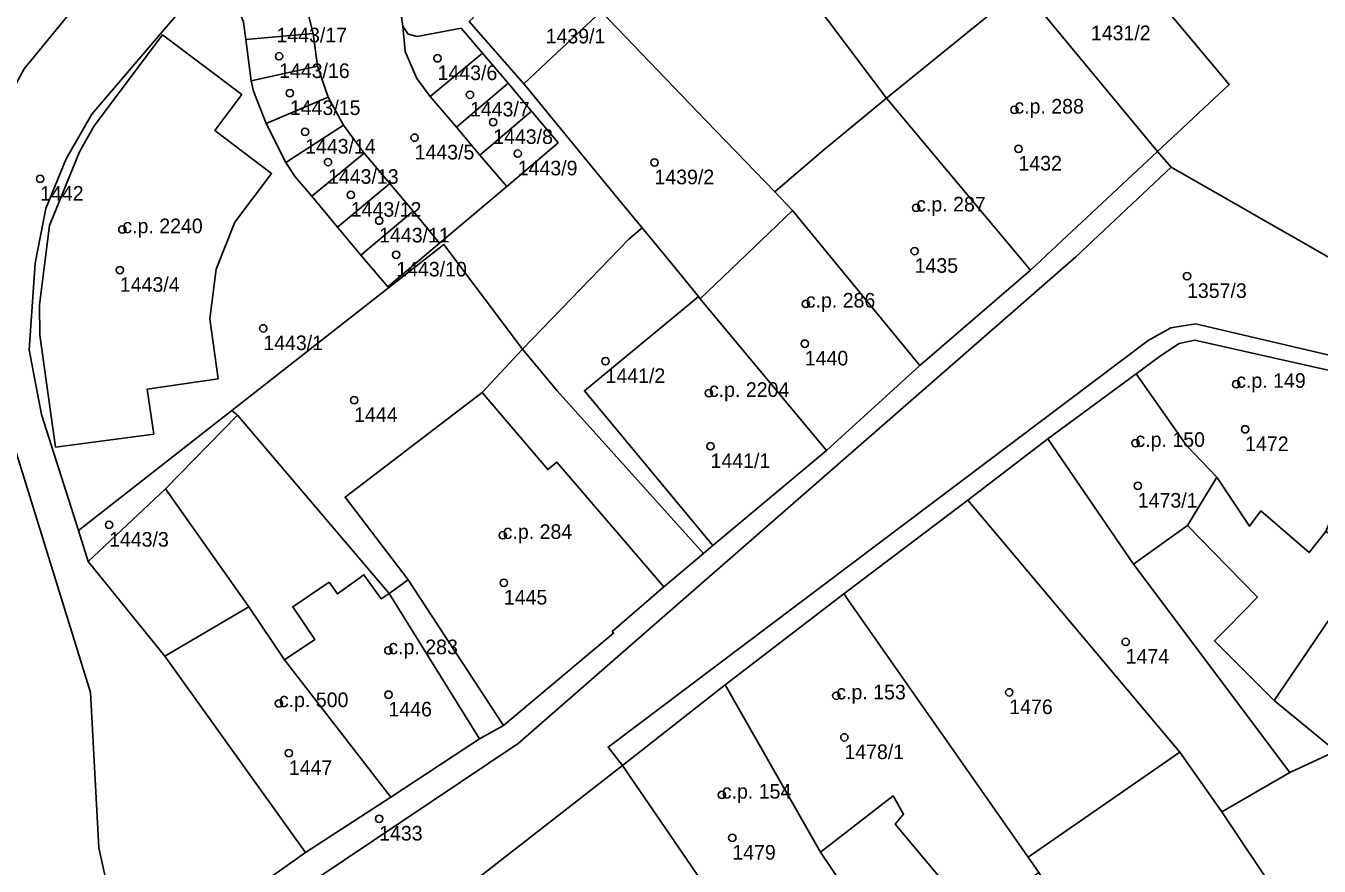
# Model space of a CAD drawing. Extents: x -878211 to -870363, y -1058464 to -1052522.
# Drawn here: x -874853.2 to -874764.7, y -1056274.6 to -1056217.1 of the extents above; entities that cross this region are included whole.
import ezdxf

# ---------------------------------------------------------------- set-up
doc = ezdxf.new("R2010")
doc.units = 0
for name, color, linetype in [('Vrstva 50', 7, 'Continuous'), ('Vrstva 51', 7, 'Continuous'), ('Vrstva 52', 7, 'Continuous')]:
    doc.layers.add(name, color=color, linetype=linetype)

msp = doc.modelspace()

# ---------------------------------------------------------------- linework, layer by layer
at = {"layer": 'Vrstva 50'}
for centre in [(-874835.87, -1056219.21994), (-874825.02, -1056219.35994), (-874835.13, -1056221.74994), (-874822.8, -1056221.84994), (-874785.53, -1056222.88994), (-874821.21, -1056223.72994), (-874834.09, -1056224.38994), (-874826.59, -1056224.78994), (-874785.25, -1056225.54994), (-874832.52, -1056226.45994), (-874819.53, -1056225.87994), (-874810.17, -1056226.48994), (-874852.23, -1056227.60994), (-874830.96, -1056228.70994), (-874792.25, -1056229.58994), (-874846.6, -1056231.07994), (-874829.02, -1056230.46994), (-874827.85, -1056232.79994), (-874792.36, -1056232.54994), (-874846.77, -1056233.84994), (-874773.71, -1056234.26994), (-874799.81, -1056236.16994), (-874836.95, -1056237.83994), (-874799.88, -1056238.88994), (-874813.52, -1056240.08994), (-874770.34, -1056241.65994), (-874806.44, -1056242.27994), (-874830.73, -1056242.74994), (-874769.73, -1056244.74994), (-874806.33, -1056245.90994), (-874777.24, -1056245.69994), (-874777.08, -1056248.61994), (-874847.51, -1056251.28994), (-874820.56, -1056251.99994), (-874820.48, -1056255.24994), (-874777.91, -1056259.29994), (-874828.39, -1056259.88994), (-874828.38, -1056262.90994), (-874785.88, -1056262.74994), (-874835.88, -1056263.50994), (-874797.72, -1056262.97994), (-874797.17, -1056265.82994), (-874835.2, -1056266.90994), (-874805.56, -1056269.76994), (-874829.02, -1056271.39994), (-874804.84, -1056272.70994)]:
    msp.add_circle(centre, 0.25, dxfattribs=at)
at = {"layer": 'Vrstva 51'}
for points in [[(-874783.43, -1056165.72), (-874778.66, -1056169.8), (-874773.8, -1056173.53), (-874769.55, -1056177.94), (-874764.4, -1056184.06), (-874768.14, -1056186.8), (-874766.22, -1056190.62), (-874768.34, -1056194.24), (-874772.83, -1056197.42), (-874774.89, -1056198.82), (-874775.65, -1056199.46), (-874780.69, -1056203.05), (-874781.5, -1056203.63), (-874783.97, -1056205.46), (-874770.83, -1056221.15), (-874775.73, -1056225.73), (-874774.8, -1056226.8), (-874758.8, -1056235.95)], [(-874850.19, -1056216.28), (-874853.32, -1056220.08), (-874855.58, -1056224.18), (-874856.86, -1056227.82), (-874857.35, -1056231.35), (-874856.91, -1056236.6), (-874848.78, -1056262.77), (-874848.2, -1056273.39), (-874847.73, -1056275.56), (-874845.56, -1056281.86), (-874844.25, -1056280.92), (-874834.05, -1056273.7), (-874843.68, -1056260.27), (-874848.93, -1056253.79), (-874849.6, -1056251.68), (-874852.13, -1056243.74), (-874852.97, -1056239.31), (-874852.57, -1056233.37), (-874851.84, -1056229.63), (-874850.44, -1056226.24), (-874848.68, -1056223.19), (-874841.19, -1056214.37)], [(-874841.19, -1056214.37), (-874848.68, -1056223.19), (-874850.44, -1056226.24), (-874851.84, -1056229.63), (-874852.57, -1056233.37), (-874852.97, -1056239.31), (-874852.13, -1056243.74), (-874849.6, -1056251.68), (-874839.1, -1056243.46), (-874824.58, -1056232.1), (-874819.21, -1056239.26), (-874811.93, -1056231.74), (-874811.02, -1056230.97), (-874812.45, -1056229.23), (-874814.96, -1056226.16), (-874818.98, -1056221.26), (-874819.12, -1056221.1), (-874822.85, -1056216.83)], [(-874827.67, -1056215.2), (-874827.39, -1056217.17), (-874827.03, -1056217.71), (-874826.41, -1056217.86), (-874823.41, -1056217.29), (-874821.95, -1056219), (-874820.18, -1056221.07), (-874818.59, -1056222.98), (-874816.76, -1056225.14), (-874820.27, -1056228.14), (-874824.88, -1056232.02), (-874828.43, -1056234.99), (-874830.27, -1056232.83), (-874831.87, -1056230.91), (-874833.63, -1056228.79), (-874834.77, -1056227.46), (-874835.4, -1056226.5), (-874836.76, -1056223.83), (-874837.63, -1056221.6), (-874837.77, -1056220.9), (-874838.14, -1056218.07), (-874838.3, -1056216.88)], [(-874864, -1056217.11), (-874864.01, -1056219.12), (-874864.41, -1056221.37), (-874865.62, -1056226.28), (-874867, -1056232.85), (-874867.43, -1056240.19), (-874866.25, -1056246.73), (-874864.84, -1056251.02), (-874861.84, -1056258.47), (-874857.01, -1056270.57), (-874854.05, -1056277.91), (-874853.59, -1056279.86), (-874853.44, -1056282.88), (-874853.69, -1056285.39), (-874845.56, -1056281.86), (-874847.73, -1056275.56), (-874848.2, -1056273.39), (-874848.78, -1056262.77), (-874856.91, -1056236.6), (-874857.35, -1056231.35), (-874856.86, -1056227.82), (-874855.58, -1056224.18), (-874853.32, -1056220.08), (-874850.19, -1056216.28)], [(-874758.8, -1056235.95), (-874774.8, -1056226.8), (-874781.33, -1056232.94), (-874819.49, -1056266.24), (-874843.32, -1056282.22), (-874843.83, -1056281.55), (-874844.25, -1056280.92), (-874845.56, -1056281.86), (-874842.1, -1056291.88), (-874842.25, -1056289.49), (-874843.03, -1056288.33), (-874826.63, -1056277.52), (-874826.06, -1056278.35), (-874825.07, -1056277.66), (-874812.35, -1056267.76), (-874813.34, -1056266.5), (-874776.38, -1056238.68), (-874774.82, -1056237.8), (-874773.13, -1056237.53), (-874759.69, -1056240.67)], [(-874759.69, -1056240.67), (-874773.13, -1056237.53), (-874774.82, -1056237.8), (-874776.38, -1056238.68), (-874813.34, -1056266.5), (-874812.35, -1056267.76), (-874805.33, -1056262.24), (-874797.2, -1056256), (-874788.72, -1056249.6), (-874783.25, -1056245.4), (-874777.2, -1056240.96), (-874775.52, -1056239.72), (-874774.24, -1056238.87), (-874773.17, -1056238.64), (-874759.89, -1056241.63)]]:
    msp.add_lwpolyline(points, dxfattribs=at)
for points in [[(-874801.94, -1056228.5), (-874800.72, -1056229.77), (-874792, -1056240.39), (-874784.43, -1056233.86), (-874794.29, -1056222.08), (-874807.46, -1056204.6), (-874813.17, -1056197.27), (-874814.15, -1056198.18), (-874814.47, -1056197.84), (-874816.55, -1056199.75), (-874817.54, -1056200.68), (-874812.93, -1056206.1), (-874818.79, -1056210.99), (-874817.6, -1056212.2), (-874813.81, -1056216.15), (-874806.62, -1056223.63)], [(-874786.73, -1056212.44), (-874791.93, -1056216.22), (-874796.65, -1056208.97), (-874798.55, -1056210.18), (-874804.59, -1056202.29), (-874807.46, -1056204.6), (-874794.29, -1056222.08), (-874784.43, -1056233.86), (-874782.29, -1056231.86), (-874775.73, -1056225.73), (-874785, -1056214.53)], [(-874830.04, -1056225.84), (-874828.28, -1056227.93), (-874826.68, -1056229.83), (-874824.88, -1056232.02), (-874820.27, -1056228.14), (-874822.12, -1056225.98), (-874823.73, -1056224.07), (-874825.52, -1056221.98), (-874826.43, -1056220.74), (-874827.24, -1056218.9), (-874827.39, -1056217.17), (-874827.67, -1056215.2), (-874828.18, -1056213.23), (-874828.99, -1056211.38), (-874831.11, -1056208.27), (-874835.33, -1056203.83), (-874839.86, -1056208.24), (-874838.02, -1056210.13), (-874835.62, -1056212.42), (-874834.43, -1056214.12), (-874833.53, -1056217.66), (-874833.24, -1056219.89), (-874832.52, -1056222.02), (-874831.46, -1056223.94)], [(-874786.73, -1056212.44), (-874785, -1056214.53), (-874775.73, -1056225.73), (-874770.83, -1056221.15), (-874783.97, -1056205.46), (-874788.93, -1056209.27)], [(-874813.81, -1056216.15), (-874817.6, -1056212.2), (-874818.79, -1056210.99), (-874823.59, -1056215.46), (-874822.56, -1056216.56), (-874822.85, -1056216.83), (-874819.12, -1056221.1), (-874816.83, -1056218.97)], [(-874834.43, -1056214.12), (-874838.56, -1056216.2), (-874838.3, -1056216.88), (-874838.14, -1056218.07), (-874833.53, -1056217.66)], [(-874819.12, -1056221.1), (-874818.98, -1056221.26), (-874814.96, -1056226.16), (-874812.45, -1056229.23), (-874811.02, -1056230.97), (-874809.4, -1056232.93), (-874807.16, -1056235.67), (-874807.03, -1056235.82), (-874800.72, -1056229.77), (-874801.94, -1056228.5), (-874806.62, -1056223.63), (-874813.81, -1056216.15), (-874816.83, -1056218.97)], [(-874825.52, -1056221.98), (-874821.95, -1056219), (-874823.41, -1056217.29), (-874826.41, -1056217.86), (-874827.03, -1056217.71), (-874827.39, -1056217.17), (-874827.24, -1056218.9), (-874826.43, -1056220.74)], [(-874851.18, -1056245.98), (-874852.25, -1056238.3), (-874852.27, -1056236.24), (-874851.58, -1056230.81), (-874849.54, -1056225.75), (-874848.53, -1056223.97), (-874843.84, -1056217.76), (-874838.42, -1056221.83), (-874840.27, -1056224.3), (-874836.38, -1056227.25), (-874838.9, -1056230.58), (-874840.18, -1056233.78), (-874840.6, -1056237.19), (-874840.03, -1056241.29), (-874844.9, -1056242), (-874844.45, -1056245.08)], [(-874851.18, -1056245.98), (-874844.45, -1056245.08), (-874844.9, -1056242), (-874840.03, -1056241.29), (-874840.6, -1056237.19), (-874840.18, -1056233.78), (-874838.9, -1056230.58), (-874836.38, -1056227.25), (-874840.27, -1056224.3), (-874838.42, -1056221.83), (-874843.84, -1056217.76), (-874848.53, -1056223.97), (-874849.54, -1056225.75), (-874851.58, -1056230.81), (-874852.27, -1056236.24), (-874852.25, -1056238.3)], [(-874833.53, -1056217.66), (-874838.14, -1056218.07), (-874837.77, -1056220.9), (-874833.24, -1056219.89)], [(-874823.73, -1056224.07), (-874820.18, -1056221.07), (-874821.95, -1056219), (-874825.52, -1056221.98)], [(-874833.24, -1056219.89), (-874837.77, -1056220.9), (-874837.63, -1056221.6), (-874836.76, -1056223.83), (-874832.52, -1056222.02)], [(-874818.59, -1056222.98), (-874820.18, -1056221.07), (-874823.73, -1056224.07), (-874822.12, -1056225.98)], [(-874836.76, -1056223.83), (-874835.4, -1056226.5), (-874831.46, -1056223.94), (-874832.52, -1056222.02)], [(-874820.27, -1056228.14), (-874816.76, -1056225.14), (-874818.59, -1056222.98), (-874822.12, -1056225.98)], [(-874831.46, -1056223.94), (-874835.4, -1056226.5), (-874834.77, -1056227.46), (-874833.63, -1056228.79), (-874830.04, -1056225.84)], [(-874806.81, -1056253.24), (-874809.53, -1056255.52), (-874813.06, -1056258.59), (-874812.97, -1056258.71), (-874820.51, -1056265.01), (-874822.14, -1056265.94), (-874828.21, -1056269.92), (-874834.05, -1056273.7), (-874844.25, -1056280.92), (-874843.83, -1056281.55), (-874843.32, -1056282.22), (-874819.49, -1056266.24), (-874781.33, -1056232.94), (-874774.8, -1056226.8), (-874775.73, -1056225.73), (-874782.29, -1056231.86), (-874784.43, -1056233.86), (-874792, -1056240.39), (-874798.4, -1056246.21), (-874806.17, -1056252.71)], [(-874830.04, -1056225.84), (-874833.63, -1056228.79), (-874831.87, -1056230.91), (-874828.28, -1056227.93)], [(-874828.28, -1056227.93), (-874831.87, -1056230.91), (-874830.27, -1056232.83), (-874826.68, -1056229.83)], [(-874830.27, -1056232.83), (-874828.43, -1056234.99), (-874824.88, -1056232.02), (-874826.68, -1056229.83)], [(-874807.03, -1056235.82), (-874798.4, -1056246.21), (-874792, -1056240.39), (-874800.72, -1056229.77)], [(-874809.4, -1056232.93), (-874811.02, -1056230.97), (-874811.93, -1056231.74), (-874819.21, -1056239.26), (-874816.82, -1056242.12), (-874806.81, -1056253.24), (-874806.17, -1056252.71), (-874814.97, -1056242.11), (-874807.73, -1056236.14), (-874807.16, -1056235.67)], [(-874827.04, -1056255.04), (-874831.35, -1056249.39), (-874821.97, -1056242.24), (-874819.21, -1056239.26), (-874824.58, -1056232.1), (-874839.1, -1056243.46), (-874838.72, -1056243.79), (-874828.34, -1056255.98)], [(-874807.03, -1056235.82), (-874807.16, -1056235.67), (-874807.73, -1056236.14), (-874814.97, -1056242.11), (-874806.17, -1056252.71), (-874798.4, -1056246.21)], [(-874774.24, -1056238.87), (-874775.52, -1056239.72), (-874777.2, -1056240.96), (-874773.75, -1056245.85), (-874771.66, -1056248.03), (-874773.68, -1056251.33), (-874770.95, -1056254.12), (-874768.89, -1056256.23), (-874770.94, -1056258.34), (-874771.83, -1056259.23), (-874767.75, -1056263.3), (-874765.9, -1056260.59), (-874763.4, -1056256.93), (-874761.33, -1056253.37), (-874764.21, -1056251.74), (-874759.89, -1056241.63), (-874773.17, -1056238.64)], [(-874806.81, -1056253.24), (-874816.82, -1056242.12), (-874819.21, -1056239.26), (-874821.97, -1056242.24), (-874831.35, -1056249.39), (-874827.04, -1056255.04), (-874828.34, -1056255.98), (-874822.14, -1056265.94), (-874820.51, -1056265.01), (-874812.97, -1056258.71), (-874813.06, -1056258.59), (-874809.53, -1056255.52)], [(-874777.2, -1056240.96), (-874783.25, -1056245.4), (-874777.38, -1056253.98), (-874766.66, -1056268.23), (-874763.52, -1056266.77), (-874767.75, -1056263.3), (-874771.83, -1056259.23), (-874770.94, -1056258.34), (-874768.89, -1056256.23), (-874770.95, -1056254.12), (-874773.68, -1056251.33), (-874771.66, -1056248.03), (-874773.75, -1056245.85)], [(-874759.89, -1056241.63), (-874764.21, -1056251.74), (-874761.33, -1056253.37), (-874763.4, -1056256.93), (-874765.9, -1056260.59), (-874767.75, -1056263.3), (-874763.52, -1056266.77), (-874762.37, -1056264.31), (-874759.7, -1056260.74), (-874757.73, -1056257.75), (-874755.42, -1056251.29), (-874753.36, -1056242.58)], [(-874843.64, -1056248.82), (-874838.72, -1056243.79), (-874839.1, -1056243.46), (-874849.6, -1056251.68), (-874848.93, -1056253.79)], [(-874828.21, -1056269.92), (-874822.14, -1056265.94), (-874828.34, -1056255.98), (-874838.72, -1056243.79), (-874843.64, -1056248.82), (-874837.95, -1056256.9), (-874835.5, -1056260.53)], [(-874788.72, -1056249.6), (-874774.2, -1056266.84), (-874771.33, -1056270.93), (-874766.66, -1056268.23), (-874777.38, -1056253.98), (-874783.25, -1056245.4)], [(-874828.21, -1056269.92), (-874835.5, -1056260.53), (-874837.95, -1056256.9), (-874843.64, -1056248.82), (-874848.93, -1056253.79), (-874843.68, -1056260.27), (-874834.05, -1056273.7)], [(-874774.2, -1056266.84), (-874788.72, -1056249.6), (-874797.2, -1056256), (-874784.59, -1056274.03)], [(-874793.12, -1056271.09), (-874793.69, -1056271.76), (-874788.26, -1056278.25), (-874783.86, -1056275.07), (-874784.59, -1056274.03), (-874797.2, -1056256), (-874805.33, -1056262.24), (-874798.81, -1056273.68), (-874793.83, -1056269.82)], [(-874802.95, -1056281.49), (-874796.55, -1056277.03), (-874798.81, -1056273.68), (-874805.33, -1056262.24), (-874812.35, -1056267.76)], [(-874777.13, -1056286.1), (-874775.35, -1056285.53), (-874775.27, -1056285.79), (-874764.73, -1056280.88), (-874767.46, -1056276.69), (-874771.33, -1056270.93), (-874774.2, -1056266.84), (-874784.59, -1056274.03), (-874783.86, -1056275.07), (-874776.96, -1056286.51)], [(-874767.46, -1056276.69), (-874764.73, -1056280.88), (-874763.22, -1056280.01), (-874757.19, -1056276.98), (-874758.84, -1056272.05), (-874763.52, -1056266.77), (-874766.66, -1056268.23), (-874771.33, -1056270.93)], [(-874810.41, -1056299.08), (-874807.36, -1056304.78), (-874806.75, -1056311.76), (-874791.06, -1056310.51), (-874792.59, -1056302.01), (-874797.4, -1056303.06), (-874798.34, -1056300.54), (-874798.56, -1056299.76), (-874803.04, -1056301.63), (-874806.58, -1056293.34), (-874807.36, -1056291.06), (-874799.65, -1056288.2), (-874799.18, -1056288.03), (-874800.65, -1056284.47), (-874802.95, -1056281.49), (-874812.35, -1056267.76), (-874825.07, -1056277.66), (-874817.87, -1056288.24), (-874815.27, -1056292.06)], [(-874785.11, -1056283.85), (-874784.95, -1056283.66), (-874786.97, -1056279.79), (-874788.26, -1056278.25), (-874793.69, -1056271.76), (-874793.12, -1056271.09), (-874793.83, -1056269.82), (-874798.81, -1056273.68), (-874796.55, -1056277.03), (-874794.7, -1056279.76), (-874792.79, -1056282.58), (-874790.97, -1056286.39)]]:
    msp.add_lwpolyline(points, close=True, dxfattribs=at)
at = {"layer": 'Vrstva 52'}
for points in [[(-874794.29, -1056222.08), (-874784.43, -1056233.86), (-874782.29, -1056231.86), (-874775.73, -1056225.73), (-874785, -1056214.53)], [(-874851.18, -1056245.98), (-874844.45, -1056245.08), (-874844.9, -1056242), (-874840.03, -1056241.29), (-874840.6, -1056237.19), (-874840.18, -1056233.78), (-874838.9, -1056230.58), (-874836.38, -1056227.25), (-874840.27, -1056224.3), (-874838.42, -1056221.83), (-874843.84, -1056217.76), (-874848.53, -1056223.97), (-874849.54, -1056225.75), (-874851.58, -1056230.81), (-874852.27, -1056236.24), (-874852.25, -1056238.3)], [(-874798.72, -1056225.74), (-874801.94, -1056228.5), (-874800.72, -1056229.77), (-874792, -1056240.39), (-874784.43, -1056233.86), (-874794.29, -1056222.08)], [(-874800.72, -1056229.77), (-874807.03, -1056235.82), (-874798.4, -1056246.21), (-874792, -1056240.39)], [(-874814.97, -1056242.11), (-874806.17, -1056252.71), (-874798.4, -1056246.21), (-874807.03, -1056235.82), (-874807.16, -1056235.67), (-874807.73, -1056236.14)], [(-874777.2, -1056240.96), (-874773.75, -1056245.85), (-874771.66, -1056248.03), (-874769.44, -1056251.38), (-874768.65, -1056250.32), (-874765.34, -1056253.19), (-874764.21, -1056251.74), (-874759.89, -1056241.63), (-874773.17, -1056238.64), (-874774.24, -1056238.87), (-874775.52, -1056239.72)], [(-874783.25, -1056245.4), (-874777.38, -1056253.98), (-874775.11, -1056252.35), (-874773.68, -1056251.33), (-874771.66, -1056248.03), (-874773.75, -1056245.85), (-874777.2, -1056240.96)], [(-874809.53, -1056255.52), (-874816.86, -1056246.99), (-874817.48, -1056247.5), (-874821.97, -1056242.24), (-874831.35, -1056249.39), (-874827.04, -1056255.04), (-874820.51, -1056265.01), (-874812.97, -1056258.71), (-874813.06, -1056258.59)], [(-874835.5, -1056260.53), (-874828.21, -1056269.92), (-874822.14, -1056265.94), (-874828.34, -1056255.98), (-874828.87, -1056256.35), (-874830.06, -1056254.7), (-874831.88, -1056256.01), (-874832.45, -1056255.22), (-874834.93, -1056256.89), (-874833.43, -1056259.13)], [(-874797.2, -1056256), (-874805.33, -1056262.24), (-874798.81, -1056273.68), (-874793.83, -1056269.82), (-874793.12, -1056271.09), (-874793.69, -1056271.76), (-874788.26, -1056278.25), (-874783.86, -1056275.07), (-874784.59, -1056274.03)], [(-874843.68, -1056260.27), (-874834.05, -1056273.7), (-874828.21, -1056269.92), (-874835.5, -1056260.53), (-874837.95, -1056256.9)], [(-874812.35, -1056267.76), (-874802.95, -1056281.49), (-874796.55, -1056277.03), (-874798.81, -1056273.68), (-874805.33, -1056262.24)], [(-874798.81, -1056273.68), (-874796.55, -1056277.03), (-874794.7, -1056279.76), (-874792.79, -1056282.58), (-874790.97, -1056286.39), (-874785.11, -1056283.85), (-874784.95, -1056283.66), (-874786.97, -1056279.79), (-874788.26, -1056278.25), (-874793.69, -1056271.76), (-874793.12, -1056271.09), (-874793.83, -1056269.82)]]:
    msp.add_lwpolyline(points, close=True, dxfattribs=at)

# ---------------------------------------------------------------- texts
at = {"layer": 'Vrstva 50'}
for s, p in [('1443/17', (-874836.05, -1056218.269)), ('1439/1', (-874817.62, -1056218.339)), ('1431/2', (-874780.29, -1056218.119)), ('1443/16', (-874835.87, -1056220.709)), ('1443/6', (-874825.02, -1056220.849)), ('1443/15', (-874835.13, -1056223.239)), ('1443/7', (-874822.8, -1056223.339)), ('c.p. 288', (-874785.53, -1056223.139)), ('1443/8', (-874821.21, -1056225.219)), ('1443/14', (-874834.09, -1056225.879)), ('1443/5', (-874826.59, -1056226.279)), ('1443/9', (-874819.53, -1056227.369)), ('1432', (-874785.25, -1056227.039)), ('1443/13', (-874832.52, -1056227.949)), ('1439/2', (-874810.17, -1056227.979)), ('1442', (-874852.23, -1056229.099)), ('c.p. 287', (-874792.25, -1056229.84)), ('1443/12', (-874830.96, -1056230.199)), ('c.p. 2240', (-874846.6, -1056231.33)), ('1443/11', (-874829.02, -1056231.959)), ('1443/10', (-874827.85, -1056234.289)), ('1435', (-874792.36, -1056234.039)), ('1443/4', (-874846.77, -1056235.339)), ('1357/3', (-874773.71, -1056235.759)), ('c.p. 286', (-874799.81, -1056236.419)), ('1443/1', (-874836.95, -1056239.329)), ('1440', (-874799.88, -1056240.379)), ('1441/2', (-874813.52, -1056241.579)), ('c.p. 149', (-874770.34, -1056241.909)), ('c.p. 2204', (-874806.44, -1056242.53)), ('1444', (-874830.73, -1056244.239)), ('c.p. 150', (-874777.24, -1056245.95)), ('1472', (-874769.73, -1056246.239)), ('1441/1', (-874806.33, -1056247.399)), ('1473/1', (-874777.08, -1056250.109)), ('1443/3', (-874847.51, -1056252.779)), ('c.p. 284', (-874820.56, -1056252.25)), ('1445', (-874820.48, -1056256.739)), ('c.p. 283', (-874828.39, -1056260.139)), ('1474', (-874777.91, -1056260.789)), ('c.p. 153', (-874797.72, -1056263.23)), ('c.p. 500', (-874835.88, -1056263.76)), ('1446', (-874828.38, -1056264.399)), ('1476', (-874785.88, -1056264.239)), ('1478/1', (-874797.17, -1056267.319)), ('1447', (-874835.2, -1056268.399)), ('c.p. 154', (-874805.56, -1056270.02)), ('1433', (-874829.02, -1056272.889)), ('1479', (-874804.84, -1056274.199))]:
    msp.add_text(s, height=0.999996, dxfattribs=at).set_placement(p)

doc.saveas('drawing.dxf')
